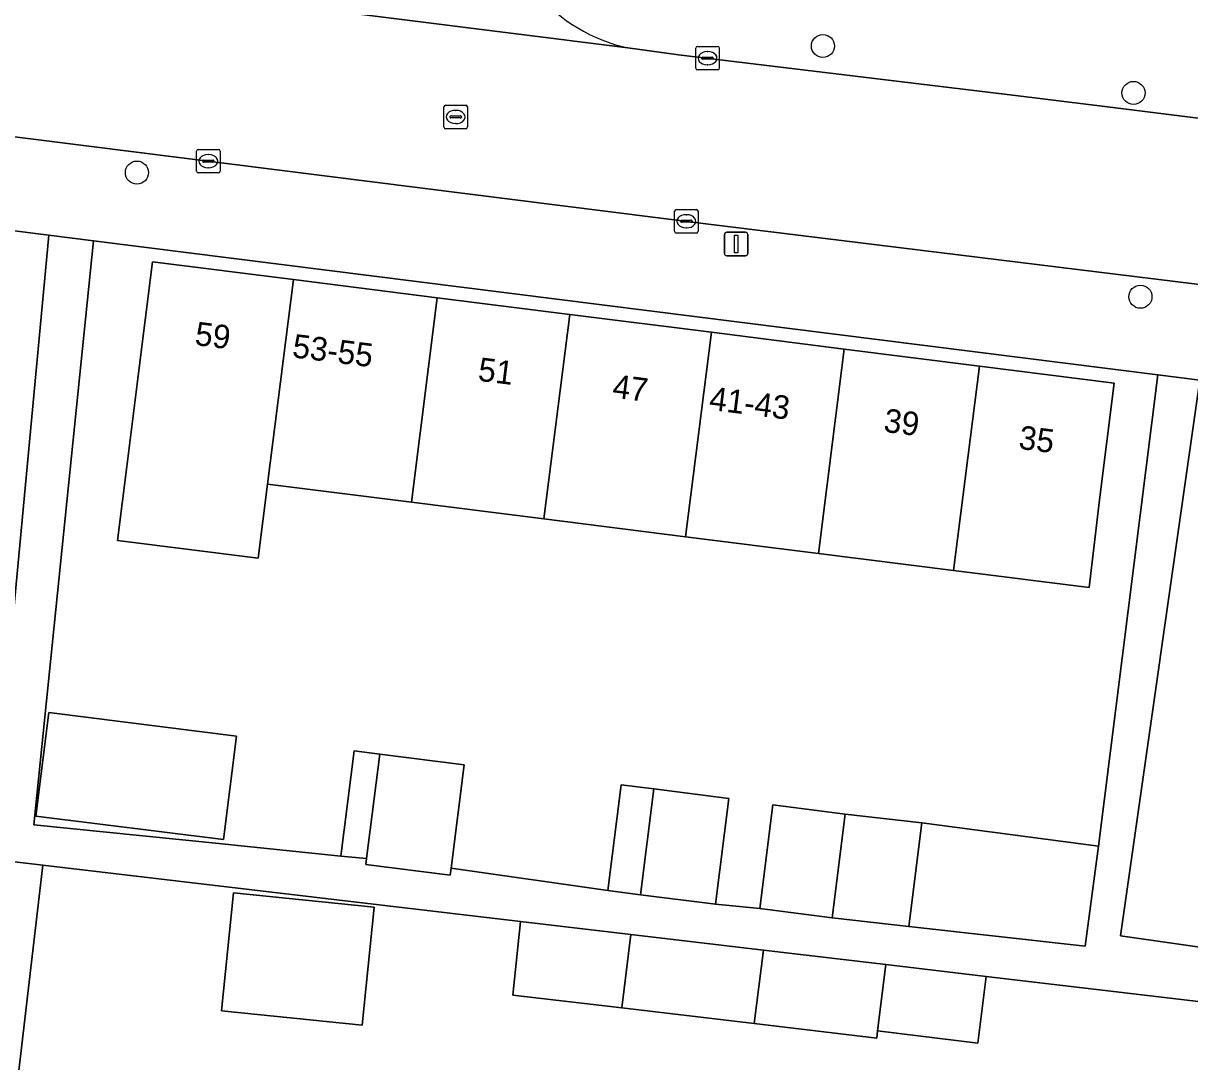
# Model space of a CAD drawing. Extents: x 158086 to 159499, y 382904 to 383981.
# Drawn here: x 158517.48 to 158567, y 383416.03 to 383460.14 of the extents above; entities that cross this region are included whole.
import ezdxf

# ---------------------------------------------------------------- set-up
doc = ezdxf.new("R2010")
doc.units = 0
for name, color, linetype in [('IMGEO_Boom', 7, 'Continuous'), ('IMGEO_Erf', 7, 'Continuous'), ('IMGEO_Kolk', 7, 'Continuous'), ('IMGEO_Lichtmast', 7, 'Continuous'), ('IMGEO_Pand', 7, 'Continuous'), ('IMGEO_Pand_nummerreeks', 7, 'Continuous'), ('IMGEO_Rijbaan_lokaal_open', 7, 'Continuous'), ('IMGEO_Rioolput', 7, 'Continuous'), ('IMGEO_Voetpad_open', 7, 'Continuous')]:
    doc.layers.add(name, color=color, linetype=linetype)

msp = doc.modelspace()

# ---------------------------------------------------------------- linework, layer by layer
at = {"layer": 'IMGEO_Boom'}
for centre in [(158551.427, 383459.176), (158564.616, 383457.183), (158522.299, 383453.8), (158564.912, 383448.524)]:
    msp.add_circle(centre, 0.489, dxfattribs=at)
at = {"layer": 'IMGEO_Erf'}
for points in [[(158516.244, 383426.473), (158518.558, 383451.137), (158500, 383453.475)], [(158567.428, 383444.981), (158564.06, 383421.376), (158568.524, 383420.739)], [(158512.098, 383397.946), (158539.491, 383394.575), (158587.052, 383388.722), (158588.261, 383399.307), (158589.317, 383410.932), (158581.02, 383411.95), (158581.45, 383415.451), (158576.097, 383416.108), (158576.266, 383417.538), (158558.354, 383419.651), (158558.008, 383416.818), (158553.75, 383417.338), (158553.713, 383417.031), (158548.516, 383417.645), (158542.889, 383418.31), (158538.268, 383418.856), (158538.586, 383421.985), (158518.309, 383424.377), (158517.212, 383415.041)]]:
    msp.add_lwpolyline(points, dxfattribs=at)
for points in [[(158565.647, 383445.205), (158520.455, 383450.898), (158517.923, 383426.095), (158525.637, 383425.308), (158530.965, 383424.764), (158531.527, 383429.232), (158532.609, 383429.095), (158536.192, 383428.644), (158535.638, 383424.247), (158542.295, 383423.296), (158542.861, 383427.789), (158544.249, 383427.614), (158547.436, 383427.213), (158546.87, 383422.719), (158548.75, 383422.527), (158549.306, 383426.934), (158552.375, 383426.547), (158555.628, 383426.178), (158563.125, 383425.187)], [(158527.852, 383440.563), (158527.456, 383437.422), (158521.477, 383438.175), (158521.873, 383441.316), (158522.343, 383445.046), (158522.969, 383450.006), (158528.947, 383449.252), (158535.052, 383448.482), (158540.677, 383447.773), (158546.695, 383447.014), (158552.337, 383446.303), (158558.074, 383445.579), (158563.795, 383444.858), (158563.17, 383439.898), (158562.727, 383436.171), (158556.979, 383436.895), (158551.242, 383437.617), (158545.6, 383438.328), (158539.582, 383439.086), (158533.957, 383439.794)], [(158525.977, 383425.459), (158518.005, 383426.463), (158518.559, 383430.858), (158526.53, 383429.854)], [(158531.864, 383417.58), (158525.894, 383418.183), (158526.4, 383423.197), (158532.37, 383422.595)]]:
    msp.add_lwpolyline(points, close=True, dxfattribs=at)
at = {"layer": 'IMGEO_Kolk'}
for p, q in [((158546.029, 383458.233), (158546.029, 383459.085)), ((158546.104, 383459.159), (158546.956, 383459.159)), ((158546.517, 383458.939), (158546.542, 383458.939)), ((158547.03, 383459.085), (158547.03, 383458.233)), ((158546.288, 383458.653), (158546.288, 383458.665)), ((158546.726, 383458.616), (158546.328, 383458.616)), ((158546.331, 383458.702), (158546.729, 383458.702)), ((158546.54, 383458.379), (158546.515, 383458.379)), ((158546.772, 383458.665), (158546.772, 383458.653)), ((158546.956, 383458.159), (158546.104, 383458.159)), ((158524.832, 383453.858), (158524.832, 383454.71)), ((158524.907, 383454.784), (158525.759, 383454.784)), ((158525.32, 383454.564), (158525.345, 383454.564)), ((158525.833, 383454.71), (158525.833, 383453.858)), ((158525.091, 383454.278), (158525.091, 383454.29)), ((158525.529, 383454.241), (158525.131, 383454.241)), ((158525.134, 383454.327), (158525.532, 383454.327)), ((158525.343, 383454.004), (158525.318, 383454.004)), ((158525.575, 383454.29), (158525.575, 383454.278)), ((158525.759, 383453.784), (158524.907, 383453.784)), ((158545.131, 383451.304), (158545.131, 383452.156)), ((158545.206, 383452.23), (158546.058, 383452.23)), ((158545.619, 383452.01), (158545.644, 383452.01)), ((158546.132, 383452.156), (158546.132, 383451.304)), ((158545.39, 383451.724), (158545.39, 383451.736)), ((158545.828, 383451.687), (158545.43, 383451.687)), ((158545.433, 383451.773), (158545.831, 383451.773)), ((158545.642, 383451.45), (158545.617, 383451.45)), ((158545.874, 383451.736), (158545.874, 383451.724)), ((158546.058, 383451.23), (158545.206, 383451.23))]:
    msp.add_line(p, q, dxfattribs=at)
for points in [[(158546.029, 383458.233), (158546.029, 383459.085)], [(158546.104, 383459.159), (158546.956, 383459.159)], [(158547.03, 383459.085), (158547.03, 383458.233)], [(158546.956, 383458.159), (158546.104, 383458.159)], [(158524.832, 383453.858), (158524.832, 383454.71)], [(158524.907, 383454.784), (158525.759, 383454.784)], [(158525.833, 383454.71), (158525.833, 383453.858)], [(158525.759, 383453.784), (158524.907, 383453.784)], [(158545.131, 383451.304), (158545.131, 383452.156)], [(158545.206, 383452.23), (158546.058, 383452.23)], [(158546.132, 383452.156), (158546.132, 383451.304)], [(158546.058, 383451.23), (158545.206, 383451.23)]]:
    msp.add_lwpolyline(points, dxfattribs=at)
for centre, radius, start, end in [((158546.106, 383459.083), 0.0765, 91.552, 178.448), ((158546.106, 383459.083), 0.0765, 91.552, 178.448), ((158546.954, 383459.083), 0.0765, 1.552, 88.448), ((158546.954, 383459.083), 0.0765, 1.552, 88.448), ((158546.328, 383458.662), 0.0403, 85.8775, 175.7526), ((158546.325, 383458.652), 0.0366, 178.938, 274.7102), ((158546.729, 383458.659), 0.043, 264.8664, 352.4533), ((158546.733, 383458.664), 0.0386, 1.7309, 96.639), ((158546.106, 383458.235), 0.0765, 181.552, 268.448), ((158546.106, 383458.235), 0.0765, 181.552, 268.448), ((158546.954, 383458.235), 0.0765, 271.552, 358.448), ((158546.954, 383458.235), 0.0765, 271.552, 358.448), ((158524.909, 383454.708), 0.0765, 91.552, 178.448), ((158524.909, 383454.708), 0.0765, 91.552, 178.448), ((158525.757, 383454.708), 0.0765, 1.552, 88.448), ((158525.757, 383454.708), 0.0765, 1.552, 88.448), ((158525.131, 383454.287), 0.0403, 85.8775, 175.7526), ((158525.128, 383454.277), 0.0366, 178.938, 274.7102), ((158525.532, 383454.284), 0.043, 264.8664, 352.4533), ((158525.536, 383454.289), 0.0386, 1.7309, 96.639), ((158524.909, 383453.86), 0.0765, 181.552, 268.448), ((158524.909, 383453.86), 0.0765, 181.552, 268.448), ((158525.757, 383453.86), 0.0765, 271.552, 358.448), ((158525.757, 383453.86), 0.0765, 271.552, 358.448), ((158545.208, 383452.154), 0.0765, 91.552, 178.448), ((158545.208, 383452.154), 0.0765, 91.552, 178.448), ((158546.056, 383452.154), 0.0765, 1.552, 88.448), ((158546.056, 383452.154), 0.0765, 1.552, 88.448), ((158545.43, 383451.733), 0.0403, 85.8775, 175.7526), ((158545.427, 383451.723), 0.0366, 178.938, 274.7102), ((158545.831, 383451.73), 0.043, 264.8664, 352.4533), ((158545.835, 383451.735), 0.0386, 1.7309, 96.639), ((158545.208, 383451.306), 0.0765, 181.552, 268.448), ((158545.208, 383451.306), 0.0765, 181.552, 268.448), ((158546.056, 383451.306), 0.0765, 271.552, 358.448), ((158546.056, 383451.306), 0.0765, 271.552, 358.448)]:
    msp.add_arc(centre, radius, start, end, dxfattribs=at)
for centre, major_axis, ratio, start_param, end_param in [((158546.516, 383458.659), (-0.387, 0.002), 0.722429, 4.712389, 7.853982), ((158546.541, 383458.659), (-0.39, 0.002), 0.717154, 1.570796, 4.712389), ((158525.319, 383454.284), (-0.387, 0.002), 0.722429, 4.712389, 7.853982), ((158525.344, 383454.284), (-0.39, 0.002), 0.717154, 1.570796, 4.712389), ((158545.618, 383451.73), (-0.387, 0.002), 0.722429, 4.712389, 7.853982), ((158545.643, 383451.73), (-0.39, 0.002), 0.717154, 1.570796, 4.712389)]:
    msp.add_ellipse(centre, major_axis=major_axis, ratio=ratio, start_param=start_param, end_param=end_param, dxfattribs=at)
at = {"layer": 'IMGEO_Lichtmast'}
for p, q in [((158547.248, 383450.364), (158547.248, 383451.164)), ((158547.248, 383451.164), (158547.248, 383450.364)), ((158547.348, 383451.264), (158548.138, 383451.264)), ((158548.138, 383451.264), (158547.348, 383451.264)), ((158548.238, 383451.164), (158548.238, 383450.364)), ((158548.238, 383450.364), (158548.238, 383451.164)), ((158548.138, 383450.264), (158547.348, 383450.264)), ((158547.348, 383450.264), (158548.138, 383450.264))]:
    msp.add_line(p, q, dxfattribs=at)
msp.add_lwpolyline([(158547.668, 383451.139), (158547.818, 383451.139), (158547.818, 383450.389), (158547.668, 383450.389), (158547.668, 383451.139)], dxfattribs=at)
for centre, start, end in [((158547.348, 383451.164), 90, 180), ((158547.348, 383451.164), 90, 180), ((158548.138, 383451.164), 0, 90), ((158548.138, 383451.164), 360, 90), ((158547.348, 383450.364), 180, 270), ((158547.348, 383450.364), 180, 270), ((158548.138, 383450.364), 270, 0), ((158548.138, 383450.364), 270, 0)]:
    msp.add_arc(centre, 0.1, start, end, dxfattribs=at)
at = {"layer": 'IMGEO_Pand'}
for points in [[(158528.947, 383449.252), (158522.969, 383450.006), (158522.343, 383445.046), (158521.873, 383441.316), (158521.477, 383438.175), (158527.456, 383437.422), (158527.852, 383440.563)], [(158528.947, 383449.252), (158527.852, 383440.563), (158533.957, 383439.794), (158535.052, 383448.482)], [(158535.052, 383448.482), (158533.957, 383439.794), (158539.582, 383439.086), (158540.677, 383447.773)], [(158545.6, 383438.328), (158546.695, 383447.014), (158540.677, 383447.773), (158539.582, 383439.086)], [(158545.6, 383438.328), (158551.242, 383437.617), (158552.337, 383446.303), (158546.695, 383447.014)], [(158552.337, 383446.303), (158551.242, 383437.617), (158556.979, 383436.895), (158558.074, 383445.579)], [(158556.979, 383436.895), (158562.727, 383436.171), (158563.17, 383439.898), (158563.795, 383444.858), (158558.074, 383445.579)], [(158518.005, 383426.463), (158525.977, 383425.459), (158526.53, 383429.854), (158518.559, 383430.858)], [(158532.609, 383429.095), (158531.527, 383429.232), (158530.965, 383424.764), (158532.049, 383424.653)], [(158532.609, 383429.095), (158532.049, 383424.653), (158532.018, 383424.407), (158535.601, 383423.955), (158535.638, 383424.247), (158536.192, 383428.644)], [(158544.249, 383427.614), (158542.861, 383427.789), (158542.295, 383423.296), (158543.683, 383423.121)], [(158547.436, 383427.213), (158544.249, 383427.614), (158543.683, 383423.121), (158546.87, 383422.719)], [(158552.375, 383426.547), (158549.306, 383426.934), (158548.75, 383422.527), (158551.82, 383422.141)], [(158555.628, 383426.178), (158552.375, 383426.547), (158551.82, 383422.141), (158555.073, 383421.776)], [(158563.125, 383425.187), (158555.628, 383426.178), (158555.073, 383421.776), (158562.563, 383420.935)], [(158518.309, 383424.377), (158515.295, 383424.731), (158514.197, 383415.395), (158513.15, 383406.496), (158516.105, 383406.144), (158516.31, 383407.741), (158516.977, 383413.047), (158517.212, 383415.041)], [(158531.864, 383417.58), (158532.37, 383422.595), (158526.4, 383423.197), (158525.894, 383418.183)], [(158543.271, 383421.432), (158538.586, 383421.985), (158538.268, 383418.856), (158542.889, 383418.31)], [(158548.9, 383420.767), (158543.271, 383421.432), (158542.889, 383418.31), (158548.516, 383417.645)], [(158554.095, 383420.154), (158548.9, 383420.767), (158548.516, 383417.645), (158553.713, 383417.031), (158553.75, 383417.338)], [(158558.354, 383419.651), (158554.095, 383420.154), (158553.75, 383417.338), (158558.008, 383416.818)]]:
    msp.add_lwpolyline(points, close=True, dxfattribs=at)
at = {"layer": 'IMGEO_Rijbaan_lokaal_open'}
for points in [[(158476.869, 383460.346), (158492.123, 383458.465), (158500, 383457.474), (158546.343, 383451.641), (158583.887, 383447.026), (158591.05, 383446.139), (158591.272, 383446.113), (158592.146, 383453.004), (158591.704, 383453.046), (158586.903, 383453.663), (158563.505, 383456.594), (158559.714, 383457.055), (158545.297, 383458.807), (158543.141, 383459.099), (158528.241, 383460.972)], [(158528.241, 383460.972), (158543.141, 383459.099)]]:
    msp.add_lwpolyline(points, dxfattribs=at)
msp.add_arc((158544.672, 383466.03), 7.099, 184.3337, 257.5428, dxfattribs=at)
at = {"layer": 'IMGEO_Rioolput'}
for p, q in [((158535.335, 383455.736), (158535.335, 383456.588)), ((158535.41, 383456.662), (158536.262, 383456.662)), ((158535.823, 383456.442), (158535.848, 383456.442)), ((158536.336, 383456.588), (158536.336, 383455.736)), ((158535.594, 383456.156), (158535.594, 383456.168)), ((158536.032, 383456.119), (158535.634, 383456.119)), ((158535.637, 383456.205), (158536.035, 383456.205)), ((158535.846, 383455.882), (158535.821, 383455.882)), ((158536.078, 383456.168), (158536.078, 383456.156)), ((158536.262, 383455.662), (158535.41, 383455.662))]:
    msp.add_line(p, q, dxfattribs=at)
for points in [[(158535.335, 383455.736), (158535.335, 383456.588)], [(158535.41, 383456.662), (158536.262, 383456.662)], [(158536.336, 383456.588), (158536.336, 383455.736)], [(158536.262, 383455.662), (158535.41, 383455.662)]]:
    msp.add_lwpolyline(points, dxfattribs=at)
for centre, radius, start, end in [((158535.412, 383456.586), 0.0765, 91.552, 178.448), ((158535.412, 383456.586), 0.0765, 91.552, 178.448), ((158536.26, 383456.586), 0.0765, 1.552, 88.448), ((158536.26, 383456.586), 0.0765, 1.552, 88.448), ((158535.634, 383456.165), 0.0403, 85.8775, 175.7526), ((158535.631, 383456.155), 0.0366, 178.938, 274.7102), ((158536.035, 383456.162), 0.043, 264.8664, 352.4533), ((158536.039, 383456.167), 0.0386, 1.7309, 96.639), ((158535.412, 383455.738), 0.0765, 181.552, 268.448), ((158535.412, 383455.738), 0.0765, 181.552, 268.448), ((158536.26, 383455.738), 0.0765, 271.552, 358.448), ((158536.26, 383455.738), 0.0765, 271.552, 358.448)]:
    msp.add_arc(centre, radius, start, end, dxfattribs=at)
for centre, major_axis, ratio, start_param, end_param in [((158535.822, 383456.162), (-0.387, 0.002), 0.722429, 4.712389, 7.853982), ((158535.847, 383456.162), (-0.39, 0.002), 0.717154, 1.570796, 4.712389)]:
    msp.add_ellipse(centre, major_axis=major_axis, ratio=ratio, start_param=start_param, end_param=end_param, dxfattribs=at)
at = {"layer": 'IMGEO_Voetpad_open'}
for points in [[(158467.922, 383460.711), (158465.083, 383459.086), (158465.945, 383457.765), (158469.678, 383457.295), (158500, 383453.475), (158518.558, 383451.137), (158520.455, 383450.898), (158565.647, 383445.205), (158567.428, 383444.981), (158590.744, 383442.044), (158590.675, 383441.525), (158591.413, 383441.449), (158592.152, 383441.186)], [(158543.141, 383459.099), (158545.297, 383458.807), (158559.714, 383457.055), (158563.505, 383456.594), (158586.903, 383453.663), (158591.704, 383453.046), (158592.146, 383453.004), (158594.737, 383452.734)], [(158591.272, 383446.113), (158591.05, 383446.139), (158583.887, 383447.026), (158546.343, 383451.641), (158500, 383457.474)], [(158568.524, 383420.739), (158564.06, 383421.376), (158567.428, 383444.981), (158565.647, 383445.205), (158563.125, 383425.187), (158562.563, 383420.935), (158555.073, 383421.776), (158551.82, 383422.141), (158548.75, 383422.527), (158546.87, 383422.719), (158543.683, 383423.121), (158542.295, 383423.296), (158535.638, 383424.247), (158535.601, 383423.955), (158532.018, 383424.407), (158532.049, 383424.653), (158530.965, 383424.764), (158525.637, 383425.308), (158517.923, 383426.095), (158520.455, 383450.898), (158518.558, 383451.137), (158516.244, 383426.473)], [(158515.295, 383424.731), (158518.309, 383424.377), (158538.586, 383421.985), (158543.271, 383421.432), (158548.9, 383420.767), (158554.095, 383420.154), (158558.354, 383419.651), (158576.266, 383417.538)]]:
    msp.add_lwpolyline(points, dxfattribs=at)
msp.add_arc((158544.672, 383466.03), 7.099, 184.3337, 257.5428, dxfattribs=at)

# ---------------------------------------------------------------- texts
at = {"layer": 'IMGEO_Pand_nummerreeks'}
for s, rotation, p in [('59', 352.8094, (158524.728, 383446.478)), ('53-55', 352.8115, (158528.865, 383445.956)), ('51', 352.8161, (158536.747, 383444.962)), ('47', 352.814, (158542.456, 383444.242)), ('41-43', 352.8175, (158546.563, 383443.725)), ('39', 352.8132, (158553.976, 383442.79)), ('35', 352.8132, (158559.705, 383442.067))]:
    msp.add_text(s, height=1, rotation=rotation, dxfattribs=at).set_placement(p)

doc.saveas('drawing.dxf')
